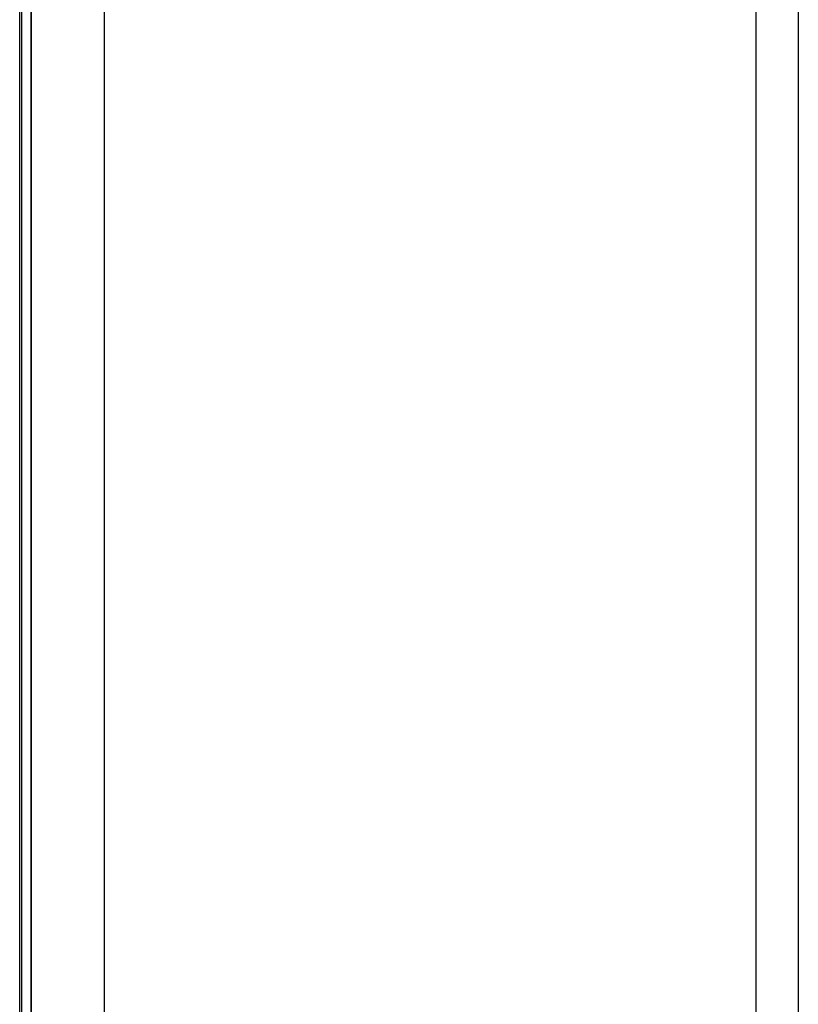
# Model space of a CAD drawing. Header units: inches. Extents: x 0 to 77643, y -44170 to 0.
# Tile 336 of 546: x 76110.45 to 76115.95, y -39551.36 to -39544.4. Entities that reach past the tile are written whole.
import ezdxf

# ---------------------------------------------------------------- set-up
doc = ezdxf.new("R2010")
doc.units = ezdxf.units.IN
doc.header["$MEASUREMENT"] = 0
doc.layers.get('0').update_dxf_attribs({"lineweight": 0})
doc.layers.add('FAKRO LOFT LADDERS', color=7, linetype='Continuous')

# ---------------------------------------------------------------- blocks, each defined once
blk = doc.blocks.new('A$C6AF374F8')
at = {"layer": 'FAKRO LOFT LADDERS', "color": 7, "linetype": 'Continuous'}
for p, q in [((32.5, 1575.167), (32.5, 2754.167)), ((32.654, 1575.321), (32.654, 2754.013)), ((33.304, 1575.971), (33.304, 2753.363)), ((33.304, 2753.363), (33.304, 1575.971)), ((38.5, 1581.167), (38.5, 2748.167)), ((84.5, 2476.251), (84.5, 2186.563)), ((87.5, 2476.251), (87.5, 2186.563))]:
    blk.add_line(p, q, dxfattribs=at)

msp = doc.modelspace()

# ---------------------------------------------------------------- block references
at = {"xscale": 0.1, "yscale": 0.1, "zscale": 0.1}
msp.add_blockref('A$C6AF374F8', (76107.1973, -39773.38402), dxfattribs=at)

doc.saveas('drawing.dxf')
